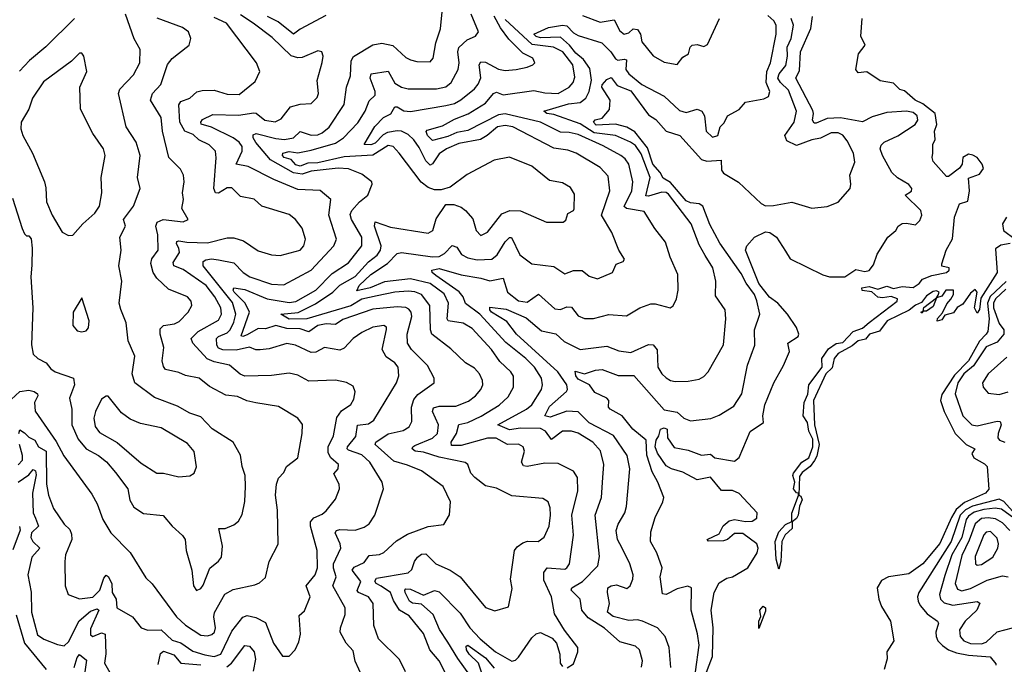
# Model space of a CAD drawing. Extents: x 1552033 to 1694788, y 811965 to 917215.
# Tile 537 of 632: x 1647064 to 1651528, y 906749 to 909670. Entities that reach past the tile are written whole.
import ezdxf

# ---------------------------------------------------------------- set-up
doc = ezdxf.new("R2010")
doc.units = 0

msp = doc.modelspace()

# ---------------------------------------------------------------- linework, layer by layer
at = {"layer": '0CON20XD'}
for points in [[(1647865, 907084.2), (1647885, 907092.9), (1647895, 907107.5), (1647925.7, 907185), (1647965, 907215.8), (1647978.9, 907235), (1647983.6, 907285), (1647966.1, 907363.9), (1647995, 907364.5), (1648035, 907381.9), (1648055, 907397.5), (1648072.2, 907427.8), (1648083.8, 907486.2), (1648087.5, 907555), (1648085.3, 907605), (1648072.1, 907645), (1648065, 907696.7), (1648031.1, 907755), (1647936.3, 907816.3), (1647885, 907870), (1647835, 907886.7), (1647779.2, 907919.2), (1647675, 907957.7), (1647585, 908024.5), (1647574.1, 908065), (1647585.3, 908145.3), (1647556.2, 908215), (1647545.9, 908295.9), (1647522.5, 908357.5), (1647514.6, 908385.4), (1647526.4, 908485), (1647513.8, 908555), (1647523.1, 908625), (1647517.1, 908685), (1647542.9, 908735), (1647534.4, 908765), (1647580, 908825), (1647609.4, 908905), (1647597.8, 908955), (1647610, 909055), (1647592.5, 909115), (1647546.2, 909185), (1647511.1, 909335), (1647517.9, 909355), (1647580.3, 909419.7), (1647608.2, 909475), (1647610.5, 909535), (1647583.2, 909583.2), (1647543.2, 909695)], [(1648634.3, 906655), (1648585, 906763.3), (1648575, 906810), (1648544.4, 906844.4), (1648517.3, 906895), (1648518, 906915), (1648538.9, 906975), (1648538.7, 907005), (1648483, 907105), (1648499.2, 907145), (1648486.6, 907185), (1648486.8, 907205), (1648519.2, 907275), (1648516.2, 907295), (1648493.5, 907345), (1648499.6, 907355), (1648515, 907360.4), (1648585, 907356.4), (1648625, 907370), (1648647.5, 907385), (1648673.3, 907425), (1648712.9, 907545), (1648706.7, 907575), (1648651.3, 907665), (1648615, 907698.7), (1648555, 907719.2), (1648548.4, 907725), (1648549.7, 907735), (1648587.9, 907782.1), (1648595, 907832.3), (1648645, 907839.5), (1648670, 907855), (1648771.8, 908025), (1648783, 908057), (1648779.7, 908095), (1648764.8, 908114.8), (1648725, 908142.7), (1648707.6, 908175), (1648726.6, 908266.6), (1648726.2, 908276.2), (1648714.7, 908284.7), (1648665, 908277.5), (1648615, 908253.2), (1648575, 908225.3), (1648535, 908181.2), (1648515, 908172.5), (1648445, 908184.4), (1648407, 908163), (1648385, 908162.1), (1648314.8, 908194.8), (1648275, 908202.1), (1648195, 908178.4), (1648154.7, 908174.7), (1648135, 908174), (1648105, 908185.8), (1648045, 908172.9), (1647985, 908174.2), (1647965, 908181.2), (1647957.2, 908195), (1647956.1, 908225), (1647964.9, 908235.1), (1648005, 908251.2), (1648018.5, 908265), (1648035, 908298.8), (1648043.4, 908335), (1648028.6, 908388.6), (1647895.4, 908555), (1647896.2, 908573.8), (1647907.7, 908582.3), (1647934, 908586), (1647965, 908581.3), (1648035, 908568.8), (1648076.8, 908525), (1648107.1, 908505), (1648205, 908471.7), (1648261.5, 908468.5), (1648384.8, 908535.2), (1648488.5, 908645), (1648500.4, 908675), (1648465.9, 908785), (1648474.4, 908855), (1648426.2, 908896.2), (1648325, 908900.3), (1648215.2, 908945.2), (1648100, 909005), (1648045.6, 909015), (1648072.6, 909075), (1648071.7, 909095), (1648059, 909115), (1648032, 909135), (1647933.3, 909183.3), (1647887.1, 909197.1), (1647884.4, 909205), (1647892.7, 909217.3), (1647939.8, 909239.8), (1648055, 909237), (1648125, 909248.6), (1648136, 909246), (1648175, 909214.7), (1648222.6, 909207.4), (1648249.4, 909220.6), (1648290.8, 909275), (1648335, 909287.9), (1648385, 909290.9), (1648412.4, 909317.6), (1648418.2, 909335), (1648411.8, 909395), (1648435.8, 909475.8), (1648439.2, 909505), (1648433.9, 909523.9), (1648415, 909528.8), (1648345, 909498.9), (1648325, 909497.5), (1648295, 909506.2), (1648208.6, 909588.6), (1648122.8, 909655), (1648065, 909691.8)], [(1648812.2, 906715), (1648785, 906770.8), (1648690.6, 906865), (1648669.2, 906925), (1648666.4, 907025), (1648645.3, 907055), (1648599.6, 907075), (1648593.5, 907083.5), (1648610.5, 907125), (1648571.6, 907175), (1648580.2, 907189.8), (1648625, 907210.9), (1648647.9, 907242.1), (1648695, 907247.2), (1648714.3, 907255.7), (1648772.1, 907307.9), (1648821.8, 907338.2), (1648915, 907373.8), (1648986.7, 907383.3), (1649013.1, 907426.9), (1649017.3, 907485), (1648984.1, 907554.1), (1648885, 907626.1), (1648822.2, 907652.2), (1648759.6, 907669.6), (1648675.3, 907745), (1648678.5, 907755), (1648735, 907793.2), (1648801.9, 907808.1), (1648829.6, 907825), (1648841.1, 907848.9), (1648840.8, 907915), (1648850.3, 907949.7), (1648868.3, 907971.7), (1648943.3, 908025), (1648943.3, 908045), (1648912.8, 908102.8), (1648840.8, 908175), (1648821.5, 908205), (1648820.5, 908245), (1648840.9, 908325), (1648838.3, 908345), (1648828.7, 908358.7), (1648815, 908366), (1648775, 908369.3), (1648665, 908358), (1648528, 908312), (1648495, 908288.3), (1648452.6, 908292.6), (1648415, 908285.1), (1648374.1, 908255.9), (1648335, 908268.5), (1648275, 908270.1), (1648225, 908284.5), (1648178.8, 908268.8), (1648145, 908271.4), (1648095, 908241.6), (1648075, 908234.4), (1648068.1, 908238.1), (1648105.8, 908345), (1648085.8, 908385), (1648036.1, 908435), (1648031.1, 908445), (1648035, 908454.4), (1648085, 908447), (1648185, 908405.7), (1648285, 908389.1), (1648315, 908393.7), (1648405.8, 908445), (1648480.1, 908519.9), (1648555, 908568.6), (1648615.3, 908645), (1648614.7, 908685), (1648568.1, 908765), (1648562.1, 908787.9), (1648569.5, 908805), (1648605, 908844.6), (1648642.5, 908875), (1648661.4, 908925), (1648660, 908935), (1648615, 908970.4), (1648553.7, 908993.7), (1648507.2, 908997.2), (1648439.6, 908989.6), (1648385, 908983.6), (1648345, 908970.3), (1648305, 908975.5), (1648201, 909035), (1648134, 909114), (1648122, 909135), (1648121.7, 909148.3), (1648136.2, 909153.8), (1648225, 909131.6), (1648265, 909127.6), (1648305, 909135.2), (1648335, 909164.1), (1648385, 909146.4), (1648415, 909148.9), (1648435, 909157.9), (1648466.6, 909183.4), (1648534.1, 909285.9), (1648545.8, 909364.2), (1648563.3, 909415), (1648565.9, 909484.1), (1648576.9, 909503.1), (1648665, 909555.6), (1648705, 909563.8), (1648755, 909552.5), (1648815, 909499.1), (1648835, 909488.8), (1648865, 909480.9), (1648925, 909478.6), (1648938.9, 909495), (1648950.4, 909565), (1648972.1, 909627.9), (1648979.7, 909705)], [(1648451.7, 909688.3), (1648335, 909627.3), (1648305, 909604.7), (1648235, 909660.8), (1648187.1, 909685)], [(1649006.8, 906685), (1648965, 906764.5), (1648923.9, 906815), (1648895, 906888.2), (1648829, 906969), (1648785.1, 906995.1), (1648758.6, 907038.6), (1648744.7, 907075), (1648702.6, 907102.6), (1648679.7, 907115), (1648674.3, 907125.7), (1648680.9, 907139.1), (1648825.6, 907164.4), (1648840.9, 907179.1), (1648853.1, 907215), (1648866.9, 907235), (1648885, 907248.9), (1648905, 907250.4), (1648950.6, 907205), (1649015.8, 907175.8), (1649060, 907145), (1649175.9, 907005.9), (1649217.9, 906992.1), (1649279.7, 907010.3), (1649296.6, 907093.4), (1649289.3, 907135), (1649306.8, 907265), (1649318.5, 907281.5), (1649345, 907300.2), (1649366.4, 907306.4), (1649415, 907306.1), (1649441.5, 907325), (1649464, 907375), (1649470.9, 907425), (1649468.8, 907458.8), (1649459.4, 907485), (1649435, 907500.5), (1649295, 907512.7), (1649225, 907547.7), (1649205, 907551.8), (1649175, 907558.1), (1649126.9, 907595), (1649109.5, 907615), (1649095.6, 907655), (1649083.3, 907663.3), (1648965, 907688.2), (1648895, 907710.8), (1648857.1, 907715), (1648843.1, 907725), (1648845.5, 907735), (1648855, 907741.2), (1648935.6, 907774.4), (1648957.9, 907795), (1648962.8, 907835), (1648935.3, 907895), (1648939.4, 907910.6), (1648965, 907918.9), (1649040.9, 907919.1), (1649098.5, 907941.5), (1649130.4, 907965), (1649155, 907994.4), (1649163.1, 908015), (1649162.1, 908035), (1649147.9, 908065), (1649125, 908090.5), (1649084.4, 908115), (1649019, 908179), (1648931.9, 908245), (1648926.1, 908265), (1648922.9, 908375), (1648885, 908424.2), (1648855, 908437), (1648825, 908439.6), (1648764.2, 908435.8), (1648685, 908419.3), (1648615, 908404.3), (1648565, 908373.6), (1648365, 908314.1), (1648285, 908313.3), (1648248, 908335), (1648326.4, 908343.6), (1648405, 908382.6), (1648484, 908435), (1648515, 908466.4), (1648585, 908506.9), (1648645, 908572.1), (1648685, 908603), (1648699.1, 908625), (1648702.5, 908645), (1648671.7, 908735), (1648675, 908754.3), (1648745, 908729.8), (1648915, 908702.5), (1648936.6, 908715), (1648951.8, 908768.2), (1648995, 908831.9), (1649032.6, 908832.6), (1649065, 908820.6), (1649085, 908805.6), (1649117.6, 908767.6), (1649133.4, 908715), (1649155, 908692.3), (1649185, 908707.1), (1649249.2, 908790.8), (1649285.2, 908804.8), (1649334.3, 908804.3), (1649452.6, 908752.6), (1649527.1, 908752.9), (1649539.1, 908760.9), (1649548.9, 908791.1), (1649574, 908805), (1649577.1, 908812.9), (1649578.7, 908878.7), (1649560.2, 908910.2), (1649525, 908930.4), (1649465, 908940.8), (1649386.2, 909006.2), (1649285, 909047.3), (1649215, 909032.9), (1649091.7, 908968.3), (1649015, 908910.5), (1648975, 908899.2), (1648945, 908899.2), (1648915, 908909.2), (1648883.5, 908933.5), (1648784.8, 909064.8), (1648756.5, 909095), (1648735, 909100), (1648665, 909056.6), (1648535, 909049), (1648415, 909020.8), (1648370.8, 909019.2), (1648335, 909006.2), (1648315, 909012.5), (1648295, 909037.2), (1648263.4, 909045), (1648254.5, 909055), (1648256.2, 909065), (1648285, 909073.3), (1648325, 909066), (1648385, 909078.7), (1648495, 909110.6), (1648531.2, 909135), (1648597.3, 909202.7), (1648630.3, 909255), (1648647.7, 909302.3), (1648675, 909328), (1648675.7, 909345), (1648652.3, 909405), (1648657.1, 909425), (1648735, 909436.2), (1648765, 909382.4), (1648795, 909364), (1648825, 909356.5), (1648953.6, 909356.4), (1648995, 909365.3), (1649019.3, 909385), (1649051.4, 909445), (1649056.7, 909475), (1649050.4, 909525), (1649055, 909544.5), (1649092, 909578), (1649130.8, 909595), (1649143.1, 909615), (1649111.2, 909695)], [(1649546.4, 906733.6), (1649575, 906750.8), (1649594.3, 906805), (1649594.2, 906825), (1649533.4, 906903.4), (1649487.8, 906977.8), (1649475.3, 907055), (1649440.4, 907130.4), (1649439.5, 907165), (1649455, 907185.7), (1649535, 907180.4), (1649545, 907185.6), (1649556.8, 907205), (1649574.7, 907335), (1649567.6, 907425), (1649594.7, 907535), (1649592.1, 907595), (1649573.8, 907623.8), (1649505, 907659.1), (1649445, 907660.5), (1649365, 907645.8), (1649348.3, 907648.3), (1649338.4, 907665), (1649352.3, 907715), (1649345.7, 907735), (1649325, 907746.2), (1649275, 907745.3), (1649223.7, 907773.7), (1649185, 907773.1), (1649065, 907741.1), (1649021, 907741), (1649020.3, 907755), (1649043.7, 907795), (1649054.8, 907835.2), (1649095, 907844.8), (1649156.2, 907873.8), (1649236.9, 907923.1), (1649279, 907961), (1649302, 908005), (1649302, 908055), (1649290, 908075), (1649240.9, 908120.9), (1649202.5, 908175), (1649115, 908270.7), (1649075, 908295.3), (1649005.9, 908305.9), (1649001.7, 908315), (1649007.4, 908385), (1648988.1, 908428.1), (1648924.1, 908475), (1648835, 908495.9), (1648717.4, 908482.6), (1648652.7, 908455), (1648591.5, 908441.5), (1648603.3, 908465), (1648655, 908516), (1648731.9, 908565), (1648775, 908610.5), (1648795, 908614.6), (1648935, 908595.5), (1648965, 908596.7), (1648990, 908610), (1649025, 908646.9), (1649045, 908639.2), (1649066.7, 908606.7), (1649095, 908591.6), (1649138, 908582), (1649203.8, 908585), (1649228.8, 908605), (1649265, 908663.9), (1649285, 908683.1), (1649292.9, 908682.9), (1649331.5, 908605), (1649385, 908564.5), (1649485, 908551.2), (1649535, 908518.9), (1649575, 908532.9), (1649614.2, 908534.2), (1649645, 908508), (1649684.1, 908495.9), (1649752, 908525), (1649767.6, 908562.4), (1649800, 908575), (1649805.8, 908585), (1649780, 908625), (1649747.8, 908705), (1649702.2, 908785), (1649739.3, 908895), (1649731, 908961), (1649695, 909000.7), (1649587.1, 909065), (1649548.9, 909078.9), (1649485, 909087.5), (1649299.1, 909185), (1649265, 909191.2), (1649229.6, 909185), (1649182.7, 909145), (1649152.5, 909127.5), (1649055, 909109.7), (1648998.9, 909085), (1648965, 909062.4), (1648935, 909016.5), (1648925, 909011.6), (1648905, 909030), (1648875, 909090.3), (1648850.3, 909125), (1648825, 909149.4), (1648795, 909164.4), (1648775, 909167), (1648730.8, 909159.2), (1648711.8, 909148.2), (1648675, 909109.8), (1648655, 909103.2), (1648626.2, 909105), (1648673.5, 909186.5), (1648712.9, 909227.2), (1648747, 909243), (1648765, 909275.4), (1648775, 909275.3), (1648805, 909257.3), (1648835, 909253.3), (1648995, 909280.7), (1649035, 909290.8), (1649063.4, 909306.6), (1649125, 909356.1), (1649142.3, 909377.7), (1649153.9, 909406.1), (1649147.1, 909465), (1649155, 909479.4), (1649175, 909477.7), (1649235, 909445.9), (1649265, 909440.4), (1649315, 909443.8), (1649365, 909455.6), (1649390, 909465), (1649399.2, 909475), (1649390.8, 909495), (1649345, 909518.5), (1649281.8, 909581.8), (1649243.2, 909633.2), (1649215.3, 909685.3)], [(1649615, 909689.7), (1649695, 909658.4), (1649759.5, 909669.5), (1649785, 909618.9), (1649805, 909604.1), (1649825, 909611.2), (1649845, 909628.4), (1649865, 909625.9), (1649878.6, 909605), (1649885, 909570), (1649935, 909505.7), (1649985, 909477.1), (1650045, 909466.7), (1650070, 909500), (1650096, 909515), (1650104.2, 909545.8), (1650112.5, 909555), (1650135, 909556.9), (1650165, 909548.6), (1650182.7, 909557.3), (1650236.4, 909675)], [(1650162.7, 906675), (1650204.9, 906785.1), (1650207.5, 906915), (1650198.5, 906995), (1650211.9, 907075), (1650235, 907118.4), (1650269, 907139), (1650295, 907145.8), (1650364.4, 907185.6), (1650407.4, 907255), (1650411.8, 907275), (1650405, 907294.7), (1650341.7, 907341.7), (1650305, 907341.4), (1650272.7, 907315), (1650255, 907308.3), (1650187, 907307), (1650180, 907315), (1650235, 907340), (1650252.7, 907377.3), (1650280.9, 907399.1), (1650305, 907404.6), (1650355, 907395.6), (1650385, 907398.2), (1650405, 907411.3), (1650407.7, 907435), (1650325, 907523.8), (1650295, 907537.1), (1650245, 907536.2), (1650195, 907597.6), (1650134.5, 907585), (1650069.6, 907619.6), (1650018.2, 907635), (1649995, 907648.9), (1649955, 907705.8), (1649945, 907734), (1649949.2, 907765), (1649961.8, 907785), (1649969.4, 907815), (1649985, 907820), (1649998.5, 907815), (1650001.3, 907775), (1650031, 907731), (1650095, 907719), (1650155, 907697.2), (1650195, 907701.3), (1650215, 907684.6), (1650305, 907670.3), (1650325, 907686.7), (1650375, 907803.7), (1650436.7, 907845), (1650433.5, 907875), (1650442.2, 907925), (1650482.1, 908025), (1650526.5, 908103.5), (1650553.2, 908166.8), (1650546.4, 908205), (1650593.3, 908235), (1650596.7, 908245), (1650586.3, 908275), (1650545.5, 908335), (1650500.2, 908385), (1650463.3, 908413.3), (1650414.1, 908475), (1650354.5, 908625.5), (1650360.9, 908645), (1650394.6, 908685), (1650445, 908708.9), (1650465, 908705.9), (1650495, 908684.3), (1650535, 908621.5), (1650556.7, 908586.7), (1650705, 908513.7), (1650735, 908505.3), (1650805, 908505.4), (1650855, 908538.2), (1650895, 908529.1), (1650915, 908533.8), (1650935, 908559.4), (1650951.8, 908608.2), (1650999.5, 908685), (1651036.2, 908715), (1651046.7, 908735), (1651064.2, 908745.8), (1651085, 908748), (1651125, 908740), (1651145, 908760), (1651153.3, 908785), (1651149.1, 908805), (1651077.5, 908875), (1651107.6, 908892.4), (1651108.8, 908905), (1651095, 908922.5), (1651043.3, 908953.3), (1651017.8, 908977.8), (1650975.3, 909055), (1650965.5, 909085), (1650969.2, 909100.8), (1650982.9, 909115), (1651045, 909143.1), (1651123.1, 909195), (1651136.1, 909215), (1651133, 909235), (1651115, 909250.1), (1651085, 909255.3), (1650995, 909249), (1650929.3, 909229.3), (1650885, 909206.6), (1650784.8, 909224.8), (1650725, 909222.3), (1650675, 909200.8), (1650665, 909201.8), (1650657.5, 909215), (1650662.6, 909245), (1650659, 909259), (1650583.2, 909405), (1650599.5, 909440.5), (1650603, 909525), (1650650.2, 909629.8), (1650658.1, 909685)], [(1650448.2, 909385), (1650451.1, 909435), (1650467.9, 909475), (1650492.9, 909605), (1650493.3, 909645), (1650483.5, 909665), (1650455, 909688.3)], [(1647060, 907795), (1647065, 907812.2), (1647085, 907798.4), (1647105, 907779.1), (1647132.2, 907765), (1647149.2, 907735), (1647183.4, 907715), (1647184.7, 907565), (1647193.9, 907515), (1647217.5, 907455), (1647265, 907384.2), (1647290.5, 907360.5), (1647299, 907339), (1647300.3, 907315), (1647272.1, 907245), (1647268.2, 907215), (1647270.6, 907105), (1647283.8, 907065), (1647335, 907045.5), (1647395, 907054), (1647426.9, 907085), (1647445, 907139.1), (1647455, 907152.5), (1647465, 907147.5), (1647481.4, 907115), (1647483.7, 907075), (1647500.9, 907045), (1647504.8, 907004.8), (1647575, 906964.2), (1647614, 906915), (1647645, 906903.3), (1647705, 906904.8), (1647755, 906857.9), (1647795, 906845.9), (1647849.1, 906809.1), (1647902.5, 906792.5), (1647945.1, 906784.9), (1647974.9, 906795.1), (1648025, 906898.8), (1648075, 906962.9), (1648095, 906970.5), (1648135, 906961.4), (1648178.4, 906938.4), (1648215, 906844.3), (1648255, 906786), (1648285, 906785.7), (1648312.5, 906815), (1648329.1, 906850.9), (1648336.2, 906885), (1648330.2, 906969.8), (1648355, 906991.2), (1648380, 907055), (1648362.9, 907105), (1648403.2, 907155), (1648413.6, 907186.4), (1648411.8, 907265), (1648382.1, 907375), (1648382.5, 907395), (1648396.7, 907413.3), (1648435, 907429.2), (1648453.6, 907445), (1648495, 907498), (1648513.5, 907545), (1648512.7, 907565), (1648488.1, 907611.9), (1648506.9, 907635), (1648508.5, 907655), (1648475, 907684.6), (1648462.5, 907707.5), (1648461.7, 907735), (1648486.6, 907785), (1648502.3, 907867.7), (1648522.4, 907897.6), (1648565, 907926.5), (1648579.2, 907950.9), (1648584.5, 907984.5), (1648575, 908010), (1648546, 908026), (1648495, 908037.3), (1648375, 908032), (1648325, 908059.1), (1648285, 908068.8), (1648205, 908058), (1648085, 908055.2), (1648063.1, 908063.1), (1648015.2, 908105.2), (1647945, 908119.2), (1647913.6, 908133.6), (1647848.9, 908205), (1647841.5, 908225), (1647873.1, 908256.9), (1647965, 908308), (1647978.8, 908335), (1647975.2, 908365), (1647948, 908415), (1647908.8, 908465), (1647805, 908538.3), (1647761.8, 908555), (1647759.6, 908570.4), (1647788, 908615), (1647785.7, 908635), (1647774.2, 908655), (1647775.7, 908665), (1647785, 908668.4), (1647821.6, 908661.6), (1647915, 908659), (1648005, 908681.1), (1648035, 908681.8), (1648077.8, 908667.8), (1648145, 908623.4), (1648205, 908605.3), (1648245, 908602.2), (1648334.7, 908625.3), (1648351.5, 908645), (1648359.6, 908675), (1648344.6, 908725), (1648313.8, 908765), (1648285, 908787.6), (1648162, 908825), (1648126.6, 908856.6), (1648065, 908868.2), (1648025, 908907.7), (1648005, 908908.8), (1647965, 908883.8), (1647950.9, 908885), (1647943.8, 908905), (1647954.6, 909044.6), (1647950.9, 909075), (1647923.1, 909103.1), (1647875.4, 909125), (1647850.1, 909150.1), (1647812.8, 909165), (1647789, 909205), (1647785.3, 909284.7), (1647795, 909300), (1647835.3, 909314.7), (1647866.6, 909343.4), (1647891.1, 909348.9), (1647945, 909351.3), (1648005, 909332.2), (1648058.5, 909331.5), (1648130.7, 909389.3), (1648153.1, 909435), (1648137.5, 909475), (1648001.8, 909655), (1647945, 909680.3)], [(1647312.5, 909675), (1647182.9, 909547.1), (1647107.9, 909485), (1647063.3, 909436.7)], [(1647134.5, 907895.5), (1647229.3, 907759.3), (1647264.1, 907694.1), (1647390.2, 907520.2), (1647415, 907476), (1647440, 907405), (1647476.5, 907345), (1647565, 907255.6), (1647635, 907140.8), (1647665, 907113.1), (1647774.7, 906965), (1647815, 906926.2), (1647885, 906881.1), (1647915, 906877.6), (1647935, 906884.1), (1647946.7, 906895), (1647952, 906915), (1647943.5, 906965), (1647946.6, 906983.4), (1647993.7, 907066.3), (1648031.8, 907088.2), (1648129.3, 907109.3), (1648151.4, 907118.6), (1648177.9, 907142.1), (1648194.2, 907215), (1648236.2, 907293.8), (1648232, 907448), (1648223.9, 907515), (1648227.7, 907565), (1648237.7, 907592.3), (1648261.9, 907618.1), (1648273.1, 907645), (1648324.5, 907685), (1648344.6, 907795), (1648345.3, 907835.3), (1648324.7, 907864.7), (1648237.3, 907917.3), (1648135, 907933.5), (1648093.3, 907943.3), (1648051.9, 907961.9), (1647998.2, 907968.2), (1647925, 908008.2), (1647878.1, 908045), (1647815, 908057.2), (1647785, 908071.6), (1647725.3, 908085.3), (1647715, 908098), (1647709.3, 908125), (1647716.5, 908185), (1647700.7, 908245), (1647701.2, 908268.8), (1647716, 908284), (1647765, 908291.6), (1647787.2, 908302.8), (1647827.3, 908345), (1647844.5, 908375), (1647841.8, 908395), (1647825, 908414.5), (1647738.5, 908448.5), (1647685, 908498.2), (1647668.4, 908525), (1647658.8, 908565), (1647663.1, 908586.9), (1647690.9, 908625), (1647690.6, 908695), (1647680.4, 908735), (1647686.8, 908753.2), (1647714.3, 908764.3), (1647805, 908754.6), (1647827.5, 908765), (1647799.4, 908815), (1647806.9, 908855), (1647801.9, 908885), (1647809.5, 908935), (1647806.7, 908965), (1647793.1, 908993.1), (1647740, 909045), (1647711.1, 909165), (1647705, 909226.2), (1647656.1, 909305), (1647665.4, 909335), (1647703.3, 909376.7), (1647733.1, 909466.9), (1647755, 909494.5), (1647783.3, 909516.7), (1647831.4, 909555), (1647839.4, 909585), (1647828.9, 909615), (1647801.5, 909635), (1647686.7, 909676.7)], [(1649883.4, 906736.6), (1649887.2, 906765), (1649874.5, 906815), (1649855, 906830.8), (1649785, 906851.2), (1649715, 906913.1), (1649640.4, 906960.4), (1649612, 906995), (1649604.2, 907045), (1649564, 907085), (1649566.5, 907095), (1649615.6, 907124.4), (1649684.2, 907195.8), (1649691.7, 907238.3), (1649673.5, 907425), (1649702, 907505), (1649707.5, 907595), (1649712.2, 907655), (1649696.5, 907716.5), (1649662.9, 907755), (1649595, 907795.8), (1649565, 907805.9), (1649525, 907805.8), (1649475, 907768.5), (1649448.3, 907805), (1649425, 907817.3), (1649335, 907819.9), (1649285, 907812.1), (1649231.2, 907835), (1649362.2, 907905), (1649385.4, 907924.6), (1649428.8, 907995), (1649434.1, 908015.9), (1649429.7, 908045), (1649397.6, 908095), (1649358.4, 908135), (1649267.8, 908207.8), (1649149.5, 908335), (1649085, 908383.3), (1649074.2, 908415), (1649056.7, 908436.7), (1648951.1, 908511.1), (1648934.1, 908525), (1648931.8, 908535), (1648965, 908542.2), (1649065, 908513.6), (1649155, 908499.5), (1649195, 908487), (1649255, 908499.1), (1649275.3, 908435), (1649325, 908396.7), (1649365, 908390.6), (1649416.2, 908426.2), (1649490.6, 908360.6), (1649515, 908356.7), (1649545, 908368.2), (1649565, 908366.9), (1649595, 908328.6), (1649625, 908316.5), (1649665, 908315.5), (1649735, 908334.6), (1649815, 908328.5), (1649875, 908364.6), (1649925, 908382.2), (1649945, 908382.5), (1650012.5, 908365), (1650026.8, 908373.2), (1650041.1, 908405), (1650048.5, 908445), (1650047.1, 908515), (1650013.3, 908593.3), (1649992.4, 908662.4), (1649943.8, 908723.8), (1649895, 908800.8), (1649814.8, 908814.8), (1649803.9, 908823.9), (1649839.3, 908895), (1649843.9, 908935), (1649825.8, 909015), (1649809.3, 909039.3), (1649789.2, 909055), (1649708.8, 909098.8), (1649595, 909149.3), (1649555, 909159.3), (1649515, 909161), (1649425, 909205.6), (1649265, 909243), (1649235, 909238.7), (1649095, 909168.1), (1649045, 909159.4), (1649005, 909141.4), (1648935, 909123), (1648913.1, 909145), (1648906.9, 909163.1), (1648911.1, 909168.9), (1648981, 909189), (1649035, 909219.6), (1649096.8, 909243.2), (1649175, 909291.2), (1649212.4, 909335), (1649225, 909341.6), (1649255, 909329.8), (1649395, 909349.4), (1649445, 909338.1), (1649505, 909336.2), (1649555, 909364), (1649572.4, 909385), (1649579.9, 909410.1), (1649571, 909465), (1649526.7, 909525), (1649484.5, 909545), (1649387.8, 909557.8), (1649265, 909671.3)], [(1650016.4, 906735), (1650008.8, 906825), (1649989.6, 906875), (1649955, 906913.9), (1649887.5, 906945), (1649865, 906950), (1649825, 906947.2), (1649755, 906966.4), (1649728.6, 906985), (1649738.1, 907025), (1649728.2, 907075), (1649730.9, 907095), (1649745.7, 907105), (1649769.3, 907109.3), (1649817, 907093), (1649831.5, 907105), (1649843.6, 907135), (1649844.5, 907155), (1649830.4, 907205), (1649795, 907275.5), (1649774.3, 907315), (1649768.1, 907355), (1649776.4, 907383.6), (1649807.5, 907435), (1649815.3, 907464.7), (1649830.5, 907635), (1649817.3, 907695), (1649755.2, 907785.2), (1649645, 907842.7), (1649595, 907893), (1649545, 907895.8), (1649468.3, 907868.3), (1649444.8, 907874.8), (1649465, 907917.1), (1649542.8, 907985), (1649547.4, 907995), (1649544.3, 908015), (1649504, 908075), (1649316.6, 908245), (1649272.6, 908302.6), (1649203.3, 908345), (1649195.4, 908355), (1649195, 908368), (1649268.6, 908358.6), (1649359.3, 908319.3), (1649429.7, 908259.7), (1649495, 908246), (1649532.6, 908212.6), (1649605, 908175.3), (1649725, 908190.9), (1649780, 908170), (1649835, 908162.5), (1649915, 908198.2), (1649935, 908196.4), (1649953.7, 908173.7), (1649956.6, 908095), (1649975, 908065.6), (1649995, 908047.5), (1650015, 908034.5), (1650035, 908030.9), (1650095, 908032.5), (1650145, 908041.9), (1650166, 908054), (1650184.4, 908075), (1650255, 908196.2), (1650265.6, 908315), (1650262.9, 908355), (1650218.9, 908418.9), (1650220, 908485), (1650205.9, 908545), (1650172.2, 908602.2), (1650145, 908650), (1650107.3, 908745), (1650005, 908879.5), (1649995, 908886.8), (1649975, 908888.3), (1649915, 908870), (1649902, 908872), (1649922.6, 908955), (1649881.5, 909061.5), (1649855, 909099.3), (1649832.8, 909115), (1649765, 909144.9), (1649667.6, 909157.6), (1649605, 909198.3), (1649485, 909240), (1649453.3, 909245), (1649440.6, 909255), (1649551.6, 909288.4), (1649604.5, 909295.5), (1649630, 909315), (1649646, 909344), (1649656.3, 909396.3), (1649648.7, 909448.7), (1649620.1, 909490.1), (1649585, 909518.3), (1649556.2, 909555), (1649515, 909590.3), (1649425, 909588.4), (1649405, 909594.3), (1649394.5, 909605), (1649461.1, 909635), (1649525.2, 909645.2), (1649545, 909642.6), (1649575, 909610.9), (1649595, 909599.1), (1649702.7, 909565), (1649743.9, 909523.9), (1649765, 909493.4), (1649775, 909486.9), (1649805, 909491.7), (1649815, 909487.8), (1649811.3, 909445), (1649826.1, 909425), (1649885, 909376.9), (1649985, 909324.1), (1650055, 909258.4), (1650085, 909250), (1650135, 909264.7), (1650156, 909256), (1650169.1, 909235), (1650175.5, 909165), (1650205, 909137.5), (1650229.4, 909145), (1650239.2, 909185), (1650257.2, 909202.8), (1650272, 909235), (1650325, 909263.3), (1650355, 909296.5), (1650437.9, 909312.1), (1650458.6, 909321.4), (1650464.4, 909345), (1650448.2, 909385)], [(1651555, 908656.2), (1651512.2, 908647.8), (1651488, 908632), (1651496, 908525), (1651421.9, 908408.1), (1651415, 908356.7), (1651405, 908340), (1651392.1, 908365), (1651404, 908435), (1651395, 908447.5), (1651375, 908430.8), (1651339.1, 908380.9), (1651314.2, 908365.8), (1651297.7, 908342.3), (1651258.3, 908331.7), (1651245, 908310), (1651223.3, 908303.3), (1651225, 908316.7), (1651248, 908342), (1651267.5, 908382.5), (1651286, 908404), (1651297.5, 908425), (1651296.7, 908445), (1651263.3, 908445), (1651245, 908417.5), (1651220, 908410), (1651205, 908370), (1651175, 908350), (1651160, 908350), (1651155, 908340), (1651150, 908345), (1651160, 908350), (1651163.6, 908366.4), (1651220, 908410), (1651227.5, 908422.5), (1651232.5, 908435), (1651220.7, 908440.7), (1651205, 908438.6), (1651175, 908418.1), (1651152, 908388), (1651125, 908375.8), (1651096.8, 908353.2), (1650996.7, 908305), (1650961.9, 908258.1), (1650916, 908245), (1650897.8, 908222.2), (1650865, 908214.4), (1650838.5, 908191.5), (1650775, 908157.9), (1650756.2, 908135), (1650747.1, 908092.9), (1650718.2, 908065), (1650662.5, 907945), (1650667.2, 907835), (1650688.4, 907745), (1650677.1, 907692.9), (1650666.8, 907673.2), (1650646.8, 907645), (1650611.2, 907618.8), (1650599.4, 907600.6), (1650595.7, 907515.7), (1650605, 907510.6), (1650611.8, 907495), (1650599.6, 907465), (1650593.6, 907425), (1650585, 907409.6), (1650566.2, 907395), (1650566.3, 907365), (1650534, 907336), (1650519.7, 907305), (1650514.4, 907215), (1650505, 907180), (1650493.6, 907225), (1650488.4, 907305), (1650505, 907350), (1650535, 907382), (1650564.5, 907395.5), (1650565, 907434), (1650594.4, 907514.4), (1650594.1, 907524.1), (1650585, 907526.9), (1650571.8, 907545), (1650577.8, 907575), (1650568.6, 907605), (1650571.9, 907615), (1650609.3, 907665), (1650641.6, 907685), (1650660.3, 907735), (1650659.1, 907769.1), (1650641.9, 907805), (1650634.7, 907845), (1650615.9, 907875), (1650619.6, 907935), (1650636.5, 907973.5), (1650641.6, 908015), (1650702.4, 908095), (1650701.1, 908135), (1650731, 908179), (1650765, 908202.8), (1650795, 908207.8), (1650842.3, 908257.7), (1650885, 908272.7), (1650915, 908297.8), (1651042, 908395), (1651043.8, 908405), (1651015, 908416), (1650975, 908410), (1650955, 908413.3), (1650927.5, 908437.5), (1650882.6, 908442.6), (1650882, 908455), (1650915, 908461.1), (1650955, 908448.9), (1650995, 908463.3), (1651025, 908452.5), (1651065, 908461.4), (1651115, 908455.8), (1651142, 908475), (1651156.4, 908493.6), (1651198.9, 908511.1), (1651265, 908524.3), (1651277.5, 908535), (1651277.5, 908545), (1651245, 908552.5), (1651244.3, 908564.3), (1651264.5, 908625), (1651292.6, 908677.4), (1651301.4, 908775), (1651324.1, 908835.9), (1651362.5, 908847.5), (1651369.2, 908895), (1651365, 908952.5), (1651415, 908970), (1651433.3, 908995), (1651428, 909015), (1651404, 909045), (1651385, 909056.9), (1651365, 909060), (1651339.2, 909045), (1651337.1, 909015), (1651325, 908997.5), (1651275, 908960), (1651265, 908960), (1651205, 909027.5), (1651200, 909045), (1651203.3, 909065), (1651203.8, 909105), (1651213.6, 909126.4), (1651212, 909165), (1651222.5, 909195), (1651213.8, 909245), (1651158.4, 909288.4), (1651123.3, 909305), (1651075, 909347.5), (1651053.8, 909353.8), (1651025, 909382.5), (1650965, 909392.5), (1650905, 909433.8), (1650865, 909428.8), (1650854, 909445), (1650866.7, 909515), (1650896.7, 909555), (1650876.7, 909595), (1650883.3, 909675)], [(1650725, 908824.2), (1650775, 908843.1), (1650828.2, 908905), (1650832.1, 908925), (1650826.7, 908965), (1650849.5, 909025), (1650843.9, 909065), (1650815, 909121.1), (1650795, 909146.2), (1650775, 909157.4), (1650742.8, 909157.2), (1650695, 909133.8), (1650655, 909125.8), (1650585, 909099.6), (1650541.5, 909121.5), (1650532.1, 909145), (1650575.3, 909205), (1650585.2, 909255), (1650550, 909350), (1650512.4, 909385), (1650500.5, 909405), (1650506.3, 909425), (1650537.4, 909462.6), (1650544.3, 909505), (1650542.6, 909545), (1650561, 909585), (1650572.7, 909645), (1650562, 909675)], [(1647285, 908692.5), (1647305, 908694.2), (1647350, 908745), (1647405, 908793.8), (1647425.3, 908825), (1647436.7, 908885), (1647432.5, 908955), (1647450.5, 909055), (1647444, 909085), (1647395.4, 909155), (1647338.8, 909265), (1647336.5, 909365), (1647368.5, 909435), (1647354, 909505), (1647345, 909518.8), (1647335, 909518), (1647298.5, 909481.5), (1647172.3, 909387.7), (1647121.6, 909315), (1647104.6, 909265), (1647070, 909205), (1647068.4, 909175), (1647077.2, 909145), (1647122.5, 909065), (1647176.6, 908935), (1647182.3, 908907.7), (1647184.7, 908845), (1647210.3, 908785), (1647256.7, 908706.7), (1647285, 908692.5)], [(1650128.2, 906715), (1650143.9, 906836.1), (1650136.8, 906886.8), (1650107.3, 906995), (1650108.8, 907095), (1650093.6, 907103.6), (1650045, 907090.9), (1649995, 907066.1), (1649978.5, 907068.5), (1649968.1, 907145), (1649976.8, 907186.8), (1649952.2, 907255), (1649924.4, 907305), (1649925, 907350), (1649944.4, 907415), (1649980, 907485), (1649984.2, 907505), (1649957.5, 907575), (1649931.1, 907621.1), (1649906.3, 907696.3), (1649903.6, 907765), (1649844.1, 907814.1), (1649795, 907875.3), (1649741.4, 907905), (1649733.3, 907915), (1649734.5, 907945), (1649726.4, 907955), (1649670.8, 907980.8), (1649646.5, 908015), (1649595, 908040.9), (1649585, 908056.2), (1649582.6, 908077.4), (1649625, 908065.3), (1649675, 908082.2), (1649705, 908085.3), (1649777.7, 908057.7), (1649848, 908058), (1649985, 907902.4), (1650045, 907891.4), (1650075, 907864.7), (1650105, 907852.7), (1650196.5, 907863.5), (1650235, 907877.9), (1650301.5, 907918.5), (1650337.3, 907975), (1650364.1, 908105), (1650396.9, 908195), (1650395.6, 908265), (1650418.6, 908335), (1650405.6, 908395.6), (1650395.2, 908425), (1650356.8, 908476.8), (1650335, 908519.6), (1650237.6, 908657.6), (1650192.3, 908742.3), (1650161.5, 908825), (1650144.9, 908834.9), (1650105, 908839.9), (1650085, 908848.6), (1650015, 908932.4), (1649981.3, 908951.3), (1649968.2, 908978.2), (1649934.5, 909015), (1649910, 909090), (1649852.6, 909162.6), (1649816.6, 909183.4), (1649765, 909196.6), (1649677.9, 909192.1), (1649664.8, 909205), (1649673.2, 909216.8), (1649705, 909223.3), (1649737.3, 909262.7), (1649740.5, 909305), (1649703.2, 909365), (1649705, 909375.6), (1649725, 909399.2), (1649745, 909407.8), (1649772.2, 909372.2), (1649835, 909347.2), (1649915, 909239.5), (1649947.3, 909217.3), (1649995, 909165.5), (1650056, 909146), (1650155, 909036.9), (1650178.4, 909028.4), (1650244.1, 909034.1), (1650245, 908988.8), (1650254.7, 908975), (1650323.1, 908933.1), (1650425, 908837.1), (1650445, 908827.1), (1650481.7, 908828.3), (1650565, 908843.3), (1650655, 908816), (1650725, 908824.2)], [(1647031.5, 908861.5), (1647075, 908723.3), (1647085, 908700), (1647095, 908690), (1647105, 908691.2), (1647115, 908677.5), (1647120.5, 908635), (1647118.3, 908558.3), (1647114.1, 908505), (1647123.1, 908365), (1647116.9, 908196.9), (1647124.1, 908155), (1647146.5, 908135), (1647184.4, 908115), (1647205, 908088.6), (1647224.2, 908075), (1647307.7, 908045), (1647312, 908015), (1647289.1, 907955), (1647299.5, 907905), (1647300, 907835), (1647329, 907769), (1647365, 907725.9), (1647420.5, 907695), (1647456.8, 907666.8), (1647498.2, 907618.2), (1647554.7, 907545), (1647563.5, 907493.5), (1647580.6, 907460.6), (1647625, 907432.7), (1647714, 907424), (1647754.3, 907375), (1647802.4, 907332.4), (1647814.5, 907314.5), (1647817.8, 907265), (1647843.6, 907176.4), (1647851.9, 907105), (1647865, 907084.2)], [(1651537.5, 908775), (1651520, 908745), (1651524.5, 908714.5), (1651577.5, 908675)], [(1651535.7, 908484.3), (1651464.3, 908415.7), (1651450.9, 908385), (1651459.8, 908315), (1651452.9, 908257.1), (1651445, 908245.7), (1651415, 908213.7), (1651365.2, 908124.8), (1651301.3, 908058.6), (1651245, 907972.1), (1651238.9, 907945), (1651255, 907894.7), (1651305.2, 907795), (1651355, 907745.2), (1651394.5, 907725), (1651380.6, 907705), (1651390, 907685), (1651438.3, 907658.3), (1651450.2, 907645), (1651457.4, 907542.6), (1651442.6, 907525), (1651347.6, 907482.4), (1651309.5, 907450.5), (1651287.8, 907415), (1651235, 907296.1), (1651158.3, 907205), (1651095, 907159.8), (1651002, 907145), (1650970.8, 907129.2), (1650951.3, 907095), (1650958.8, 907045), (1650971.7, 907011.7), (1651012.1, 906945), (1651027.1, 906855), (1650995.8, 906805), (1650996.1, 906773.9), (1650982.5, 906725)], [(1651535, 908449.7), (1651488.3, 908405), (1651478.3, 908385), (1651479.4, 908365), (1651505, 908293.1), (1651525.2, 908265), (1651525.5, 908245), (1651495, 908208.3), (1651445, 908187.8), (1651388.3, 908101.7), (1651344.3, 908065), (1651317.4, 908025), (1651304.4, 907975), (1651340.4, 907875), (1651380, 907835), (1651405, 907829.3), (1651495, 907851.2), (1651509.1, 907849.1), (1651513.5, 907835), (1651499.3, 907795), (1651498.9, 907775), (1651505.4, 907765.4), (1651530, 907755)], [(1647345, 908256.2), (1647365, 908260), (1647375.7, 908274.3), (1647378.1, 908305), (1647345, 908410), (1647306, 908345), (1647304, 908285), (1647325, 908260.8), (1647345, 908256.2)], [(1651539.1, 908140.9), (1651454.6, 908065), (1651429.5, 908025), (1651432.2, 908005), (1651455, 907978.1), (1651505, 907972.2), (1651545, 907984.1)], [(1647025, 907948.4), (1647065, 907985.3), (1647105, 907991.1), (1647130, 907985), (1647144.5, 907975), (1647145.4, 907965.4), (1647131.4, 907935), (1647134.5, 907895.5)], [(1647785, 907598.5), (1647835, 907603.1), (1647854.3, 907615.7), (1647865.8, 907644.2), (1647855, 907713.3), (1647825, 907750), (1647705, 907820.4), (1647610.7, 907840.7), (1647565, 907859.4), (1647525, 907888.6), (1647465, 907963.6), (1647455, 907963.8), (1647435, 907950.9), (1647407.3, 907895), (1647399.4, 907865), (1647406.6, 907826.6), (1647425, 907800), (1647505, 907753.5), (1647615, 907661.2), (1647685, 907615.6), (1647715, 907615.6), (1647785, 907598.5)], [(1647057.1, 907653), (1647075.8, 907674.2), (1647076.1, 907695), (1647062.4, 907745)], [(1647056.5, 907575), (1647105, 907608.3), (1647125, 907631.2), (1647135, 907626.2), (1647138.4, 907608.4), (1647121.9, 907525), (1647125.4, 907435.4), (1647135, 907411.4), (1647149, 907375), (1647116.9, 907345), (1647113.6, 907323.6), (1647123.4, 907305), (1647155.3, 907275), (1647119.2, 907235), (1647100.5, 907155), (1647116.2, 907076.2), (1647117.4, 906985), (1647145, 906882.7), (1647173.7, 906863.7), (1647235, 906839.1), (1647265, 906833.5), (1647285, 906850.5), (1647333.4, 906946.6), (1647385, 906990.5), (1647415, 907000.3), (1647422.1, 906995), (1647385, 906909.5), (1647385, 906882.9), (1647395, 906874.7), (1647435, 906891.2), (1647451.4, 906885), (1647453.8, 906796.2), (1647447.5, 906755), (1647508.3, 906648.3)], [(1651565, 907443.3), (1651526.2, 907486.2), (1651505, 907497.9), (1651383.8, 907466.2), (1651351.3, 907448.7), (1651328.1, 907425), (1651287.2, 907305), (1651140, 907075), (1651134.1, 907055), (1651136.5, 907035), (1651146.1, 907015), (1651178.6, 906978.6), (1651225.6, 906945), (1651230, 906935), (1651217.6, 906895), (1651218.1, 906875), (1651226.9, 906855), (1651247.1, 906835), (1651275.3, 906815), (1651310.7, 906800.7), (1651365, 906790.5), (1651463.5, 906783.5), (1651489.2, 906750.8), (1651488.8, 906745)], [(1651621, 907375), (1651515, 907452.2), (1651486.5, 907456.5), (1651435, 907450.6), (1651391.3, 907438.7), (1651365, 907420.1), (1651355.4, 907404.6), (1651335, 907323.3), (1651289.8, 907245), (1651258.8, 907151.2), (1651233.8, 907065), (1651238.8, 907045), (1651255, 907027.2), (1651295, 907017.6), (1651404.5, 907034.5), (1651416.6, 907026.6), (1651402.6, 906995), (1651350.4, 906945), (1651325.3, 906905), (1651327.5, 906875), (1651343.9, 906855), (1651375, 906843), (1651425, 906841.6), (1651445, 906850.2), (1651495, 906896.2), (1651564.5, 906914.5)], [(1651552.3, 907355), (1651519.5, 907389.5), (1651487.6, 907407.6), (1651455, 907413.1), (1651425, 907409.1), (1651395, 907386.1), (1651368.7, 907311.3), (1651335, 907242.5), (1651305.2, 907115.2), (1651315, 907088.9), (1651335, 907081.7), (1651375, 907092.7), (1651449.6, 907130.4), (1651519.6, 907150.4), (1651545.2, 907145.2)], [(1647062.9, 907372.9), (1647066.4, 907356.4), (1647032.6, 907267.4)], [(1651405, 907198.8), (1651425, 907200.9), (1651475, 907233.9), (1651499, 907275), (1651501.3, 907295), (1651495, 907320.9), (1651465, 907351), (1651445, 907347.4), (1651434.3, 907335.7), (1651395, 907238), (1651396.7, 907205), (1651405, 907198.8)], [(1649105, 906700), (1649050, 906775), (1649005, 906849.5), (1648966.6, 906906.6), (1648938.1, 906975), (1648885, 907021.3), (1648845, 907026.2), (1648831.3, 907035), (1648811.7, 907075), (1648809.2, 907085), (1648815, 907091.8), (1648835, 907090), (1648895, 907062.8), (1648945, 907083.3), (1648965, 907078), (1649061.4, 906981.4), (1649104.2, 906915), (1649150.8, 906865), (1649221.2, 906805), (1649295, 906763.2), (1649311.9, 906768.1), (1649325, 906782.1), (1649385, 906869.2), (1649405, 906887.1), (1649425, 906893.6), (1649477.5, 906867.5), (1649498.1, 906845), (1649512.5, 906795), (1649514.5, 906755), (1649525, 906739.2)], [(1650415, 906911.2), (1650414.2, 906945), (1650424.6, 906965.4), (1650418.8, 906995), (1650435, 907013.1), (1650444.3, 907005), (1650445, 906990), (1650415, 906911.2)], [(1647047.3, 906972.7), (1647085.3, 906845.3), (1647183.3, 906725)], [(1648002.3, 906737.7), (1648024.4, 906755), (1648085, 906833.8), (1648105, 906832.1), (1648126.2, 906805), (1648132.7, 906772.7), (1648122, 906718)], [(1649162.8, 906695), (1649143.5, 906755), (1649101.6, 906795), (1649089.1, 906815), (1649088.3, 906831.7), (1649095, 906836.2), (1649175, 906778.9), (1649215, 906731.1)], [(1647311.4, 906735), (1647325, 906780.5), (1647335, 906793.1), (1647367.2, 906767.2), (1647358.8, 906715)], [(1647691, 906749), (1647702, 906798), (1647715, 906808.2), (1647761.9, 906791.9), (1647795, 906753.8), (1647885, 906747)]]:
    msp.add_lwpolyline(points, dxfattribs=at)

doc.saveas('drawing.dxf')
